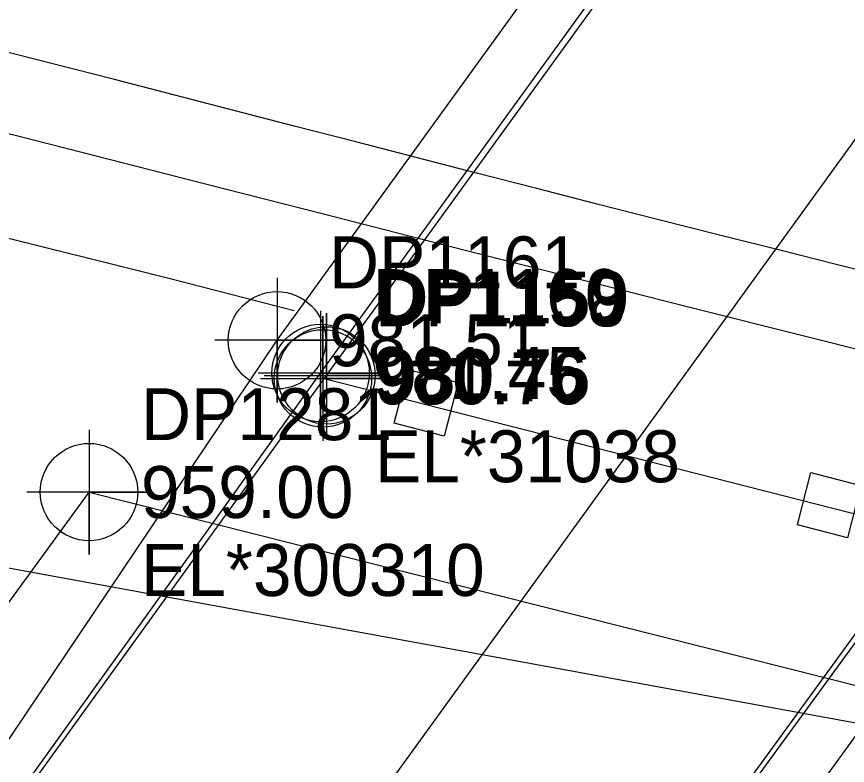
# Model space of a CAD drawing. Extents: x 1182322 to 1186765, y 572295 to 575411.
# Drawn here: x 1184480.17 to 1184520.16, y 574008.97 to 574045.01 of the extents above; entities that cross this region are included whole.
import ezdxf

# ---------------------------------------------------------------- set-up
doc = ezdxf.new("R2010")
doc.units = 0
for name, color, linetype in [('COGO Default Chain', 7, 'Continuous'), ('Exist Guardrail', 7, 'Continuous'), ('Exist Horizontal Alignment', 7, 'Continuous'), ('Exist Roads EOP', 7, 'Continuous'), ('Exist Roads EOP Other', 7, 'Continuous'), ('Exist Roads EOP Other Cogo Comment', 7, 'Continuous'), ('Exist Roads EOP Other Cogo Elevation', 7, 'Continuous'), ('Exist Roads EOP Other Cogo Number', 7, 'Continuous'), ('Exist Roads EOP Other Cogo Point CELL', 7, 'Continuous'), ('Exist Roads EOT', 7, 'Continuous'), ('Exist Structure Major Bridge Seam', 7, 'Continuous'), ('Exist Structure Major Bridge Seam Cogo Comment', 7, 'Continuous'), ('Exist Structure Major Bridge Seam Cogo Elevation', 7, 'Continuous'), ('Exist Structure Major Bridge Seam Cogo Number', 7, 'Continuous'), ('Exist Structure Major Bridge Seam Cogo Point CELL', 7, 'Continuous'), ('Exist Structure Major Deck Tunnel Box Culvert', 7, 'Continuous'), ('Exist Structure Major Deck Tunnel Box Culvert Cogo Elevation', 7, 'Continuous'), ('Exist Structure Major Deck Tunnel Box Culvert Cogo Number', 7, 'Continuous'), ('Exist Structure Major Deck Tunnel Box Culvert Cogo Point CELL', 7, 'Continuous'), ('Exist Structure Minor Pipes RCP 18 Inch', 7, 'Continuous'), ('Scratch_Level_1', 7, 'Continuous')]:
    doc.layers.add(name, color=color, linetype=linetype)

msp = doc.modelspace()

# ---------------------------------------------------------------- linework, layer by layer
at = {"layer": 'COGO Default Chain'}
msp.add_line((1184334.344, 573781.861), (1184678.73, 574257.665), dxfattribs=at)
at = {"layer": 'Exist Guardrail'}
msp.add_lwpolyline([(1184493.529, 574030.845), (1184487.566, 574032.39), (1184460.481, 574039.149), (1184435.978, 574045.142), (1184412.887, 574051.086), (1184384.812, 574058.314), (1184372.725, 574060.951), (1184359.568, 574063.271), (1184340.625, 574064.917)], dxfattribs=at)
at = {"layer": 'Exist Horizontal Alignment'}
msp.add_line((1184334.344, 573781.861), (1184678.73, 574257.665), dxfattribs=at)
at = {"layer": 'Exist Roads EOP'}
msp.add_lwpolyline([(1184582.195, 574013.189), (1184576.387, 574014.691), (1184570.578, 574016.195), (1184564.77, 574017.7), (1184558.962, 574019.204), (1184553.154, 574020.708), (1184547.346, 574022.212), (1184541.538, 574023.716), (1184535.725, 574025.202), (1184529.906, 574026.663), (1184524.086, 574028.123), (1184518.267, 574029.583), (1184512.448, 574031.043), (1184506.632, 574032.518), (1184500.819, 574034.001), (1184495.006, 574035.484), (1184489.193, 574036.968), (1184483.379, 574038.451), (1184477.566, 574039.935)], dxfattribs=at)
at = {"layer": 'Exist Roads EOP Other'}
msp.add_line((1184483.656, 574022.126), (1184525.281, 574011.628), dxfattribs=at)
for points in [[(1184463.118, 573985.416), (1184462.057, 573984.065), (1184460.819, 573983.083), (1184458.874, 573982.349), (1184456.312, 573982.328), (1184456.118, 573981.539), (1184458.115, 573981.336), (1184461.067, 573982.244), (1184464.006, 573984.945), (1184494.802, 574027.857), (1184529.821, 574076.233), (1184565.239, 574125.114), (1184601.202, 574174.603), (1184602.606, 574177.351), (1184602.827, 574180.422), (1184601.882, 574182.635), (1184601.178, 574182.414)], [(1184463.118, 573985.416), (1184492.705, 574029.434), (1184527.882, 574078.001), (1184563.089, 574126.638), (1184598.893, 574176.105), (1184600.309, 574175.088), (1184601.407, 574176.56), (1184601.838, 574177.683), (1184601.947, 574180.198), (1184601.178, 574182.414)], [(1184492.423, 573969.013), (1184491.983, 573969.825), (1184491.677, 573970.587), (1184491.501, 573971.367), (1184491.376, 573972.45), (1184491.472, 573973.706), (1184492.285, 573976.137), (1184493.064, 573977.234), (1184524.362, 574020.115), (1184559.416, 574068.553), (1184594.772, 574117.338), (1184630.512, 574166.911), (1184630.899, 574167.618)], [(1184492.423, 573969.013), (1184493.156, 573969.374), (1184492.749, 573970.229), (1184492.456, 573971.184), (1184492.31, 573972.292), (1184492.289, 573973.376), (1184492.532, 573974.464), (1184493.231, 573975.787), (1184493.86, 573976.693), (1184495.299, 573975.606), (1184526.526, 574018.6), (1184561.522, 574067.001), (1184596.813, 574115.837), (1184632.725, 574165.31)], [(1184460.357, 573989.81), (1184465.718, 573997.506), (1184483.656, 574022.126)]]:
    msp.add_lwpolyline(points, dxfattribs=at)
at = {"layer": 'Exist Roads EOP Other Cogo Point CELL'}
for points in [[(1184492.705, 574032.434), (1184492.705, 574026.434), (1184492.705, 574029.434), (1184495.705, 574029.434), (1184489.705, 574029.434)], [(1184494.802, 574030.857), (1184494.802, 574024.857), (1184494.802, 574027.857), (1184497.802, 574027.857), (1184491.802, 574027.857)], [(1184483.656, 574025.126), (1184483.656, 574019.126), (1184483.656, 574022.126), (1184486.656, 574022.126), (1184480.656, 574022.126)]]:
    msp.add_lwpolyline(points, dxfattribs=at)
for centre in [(1184492.705, 574029.434), (1184494.802, 574027.857), (1184483.656, 574022.126)]:
    msp.add_circle(centre, 2.344, dxfattribs=at)
at = {"layer": 'Exist Roads EOT'}
msp.add_lwpolyline([(1184522.663, 574032.324), (1184519.752, 574033.052), (1184516.843, 574033.784), (1184513.934, 574034.516), (1184511.024, 574035.248), (1184508.118, 574035.992), (1184505.212, 574036.736), (1184502.306, 574037.48), (1184499.4, 574038.228), (1184496.496, 574038.978), (1184493.591, 574039.728), (1184490.686, 574040.479), (1184487.782, 574041.229), (1184484.877, 574041.98), (1184481.972, 574042.73), (1184479.064, 574043.467)], dxfattribs=at)
at = {"layer": 'Exist Structure Major Bridge Seam'}
msp.add_line((1184524.06, 574020.151), (1184494.916, 574027.6), dxfattribs=at)
at = {"layer": 'Exist Structure Major Bridge Seam Cogo Point CELL'}
msp.add_lwpolyline([(1184491.916, 574027.6), (1184497.916, 574027.6), (1184494.916, 574027.6), (1184494.916, 574030.6), (1184494.916, 574024.6)], dxfattribs=at)
msp.add_circle((1184494.916, 574027.6), 2.344, dxfattribs=at)
at = {"layer": 'Exist Structure Major Deck Tunnel Box Culvert'}
for points in [[(1184464.763, 573985.736), (1184495.084, 574027.742), (1184530.067, 574076.02), (1184565.465, 574125.005), (1184600.572, 574173.469), (1184629.744, 574166.145)], [(1184464.763, 573985.736), (1184493.794, 573978.515), (1184524.244, 574020.369), (1184559.118, 574068.629), (1184594.615, 574117.614), (1184629.744, 574166.145)]]:
    msp.add_lwpolyline(points, dxfattribs=at)
at = {"layer": 'Exist Structure Major Deck Tunnel Box Culvert Cogo Point CELL'}
msp.add_lwpolyline([(1184492.084, 574027.742), (1184498.084, 574027.742), (1184495.084, 574027.742), (1184495.084, 574030.742), (1184495.084, 574024.742)], dxfattribs=at)
msp.add_circle((1184495.084, 574027.742), 2.344, dxfattribs=at)
at = {"layer": 'Exist Structure Minor Pipes RCP 18 Inch'}
msp.add_line((1184530.417, 574009.197), (1184184.384, 574072.467), dxfattribs=at)
at = {"layer": 'Scratch_Level_1'}
for points in [[(1184499.014, 574028.02), (1184501.421, 574027.399), (1184500.756, 574024.823), (1184498.349, 574025.445)], [(1184518.407, 574023.071), (1184520.814, 574022.449), (1184520.161, 574019.924), (1184517.755, 574020.546)]]:
    msp.add_lwpolyline(points, close=True, dxfattribs=at)

# ---------------------------------------------------------------- texts
at = {"layer": 'Exist Roads EOP Other Cogo Comment'}
msp.add_text('EL*300310', height=2.5, dxfattribs=at).set_placement((1184486.156, 574017.126))
at = {"layer": 'Exist Roads EOP Other Cogo Elevation'}
for s, p in [('981.51', (1184495.205, 574028.184)), ('981.45', (1184497.302, 574026.607)), ('959.00', (1184486.156, 574020.876))]:
    msp.add_text(s, height=2.5, dxfattribs=at).set_placement(p)
at = {"layer": 'Exist Roads EOP Other Cogo Number'}
for s, p in [('DP1161', (1184495.205, 574031.934)), ('DP1160', (1184497.302, 574030.357)), ('DP1281', (1184486.156, 574024.626))]:
    msp.add_text(s, height=2.5, dxfattribs=at).set_placement(p)
at = {"layer": 'Exist Structure Major Bridge Seam Cogo Comment'}
msp.add_text('EL*31038', height=2.5, dxfattribs=at).set_placement((1184497.416, 574022.6))
at = {"layer": 'Exist Structure Major Bridge Seam Cogo Elevation'}
msp.add_text('980.76', height=2.5, dxfattribs=at).set_placement((1184497.416, 574026.35))
at = {"layer": 'Exist Structure Major Bridge Seam Cogo Number'}
msp.add_text('DP1158', height=2.5, dxfattribs=at).set_placement((1184497.416, 574030.1))
at = {"layer": 'Exist Structure Major Deck Tunnel Box Culvert Cogo Elevation'}
msp.add_text('980.76', height=2.5, dxfattribs=at).set_placement((1184497.584, 574026.492))
at = {"layer": 'Exist Structure Major Deck Tunnel Box Culvert Cogo Number'}
msp.add_text('DP1159', height=2.5, dxfattribs=at).set_placement((1184497.584, 574030.242))

doc.saveas('drawing.dxf')
